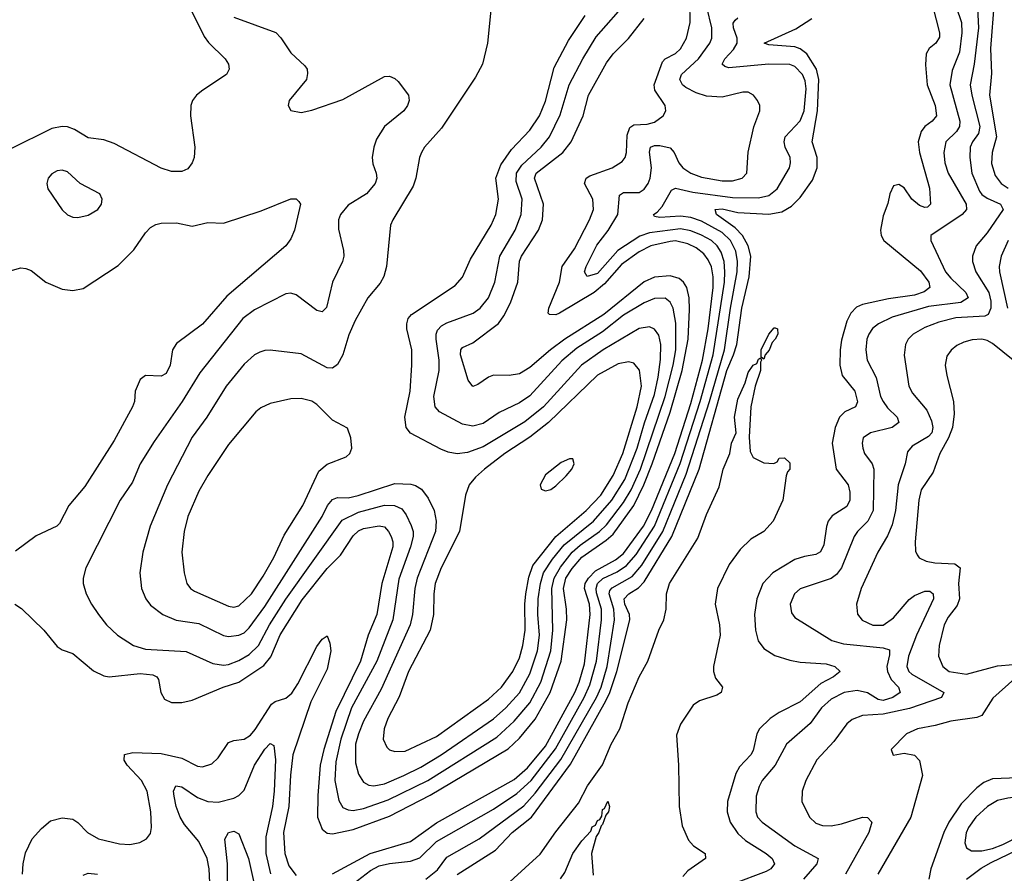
# Model space of a CAD drawing. Header units: inches. Extents: x 1649636 to 1815363, y 506543 to 641975.
# Tile 396 of 656: x 1713146 to 1716936, y 631773 to 635061. Entities that reach past the tile are written whole.
import ezdxf

# ---------------------------------------------------------------- set-up
doc = ezdxf.new("R2010")
doc.units = ezdxf.units.IN
doc.header["$MEASUREMENT"] = 0
doc.layers.add('B7613', color=7, linetype='Continuous')

msp = doc.modelspace()

# ---------------------------------------------------------------- linework, layer by layer
at = {"layer": 'B7613', "color": 5}
for points, elevation in [([(1713770, 635171.4), (1713856.1, 634996.1), (1713872.9, 634972.9), (1713936.5, 634910), (1713949.2, 634890), (1713952.7, 634870), (1713941.7, 634850), (1713851.3, 634790), (1713826.4, 634770), (1713811.2, 634750), (1713804.7, 634730), (1713803.9, 634690), (1713819.7, 634570), (1713817.7, 634530), (1713810.2, 634509.8), (1713793.1, 634486.9), (1713770, 634476), (1713730, 634476.8), (1713690, 634488.7), (1713510, 634584.5), (1713470, 634598.4), (1713410, 634606), (1713357.5, 634637.5), (1713330, 634648.1), (1713310, 634649.8), (1713270, 634642), (1713110, 634562.4)], 620), ([(1713970, 635070.1), (1714131.7, 635011.7), (1714151.6, 634991.6), (1714190, 634932.7), (1714243.8, 634883.8), (1714252, 634870), (1714254.3, 634854.3), (1714250.3, 634830), (1714183.8, 634750), (1714179.1, 634730), (1714190, 634711), (1714230, 634703), (1714270, 634712.4), (1714390, 634753.2), (1714550, 634842), (1714570, 634843.1), (1714590, 634834.9), (1714603.4, 634823.4), (1714643, 634770), (1714645.5, 634750), (1714639.3, 634730), (1714624.4, 634710), (1714550.1, 634649.9), (1714519.2, 634600.8), (1714508.8, 634570), (1714502.7, 634530), (1714505.5, 634505.5), (1714518.2, 634470), (1714520.2, 634450), (1714514.3, 634430), (1714481.3, 634390), (1714410, 634346.3), (1714380.5, 634310), (1714373.7, 634290), (1714373.5, 634253.5), (1714392.5, 634172.5), (1714393.7, 634150), (1714388.6, 634130), (1714350.1, 634050), (1714327.2, 633952.8), (1714310, 633936), (1714290, 633940.9), (1714210, 634000.9), (1714190, 634007.6), (1714170, 634005.6), (1714050, 633943.7), (1714005, 633910), (1713839.7, 633700.3), (1713771.3, 633590), (1713663.1, 633436.9), (1713609.4, 633350), (1713580, 633280), (1713532.3, 633210), (1713400.7, 632950), (1713390.2, 632910), (1713390.2, 632890), (1713402.3, 632850), (1713422, 632810), (1713449.1, 632770), (1713480.8, 632730), (1713522, 632690), (1713583.6, 632650), (1713630, 632637.1), (1713787.1, 632627.1), (1713890, 632580.7), (1713930, 632575), (1713950, 632577.9), (1713990, 632593.3), (1714030, 632616), (1714065.8, 632650), (1714107.4, 632730), (1714170, 632829.2), (1714387.3, 633132.7), (1714450, 633163.5), (1714550, 633191.1), (1714589.4, 633189.4), (1714616.7, 633176.7), (1714633.7, 633153.7), (1714652.9, 633112.9), (1714660.1, 633090), (1714660.3, 633070), (1714650.4, 633030), (1714605.8, 632905.8), (1714582.8, 632750), (1714521.4, 632590), (1714423.7, 632410), (1714381.9, 632290), (1714362.7, 632202.7), (1714359.7, 632130), (1714374, 632054), (1714390, 632026.4), (1714410, 632017.2), (1714430, 632015), (1714470, 632022.5), (1714564, 632056), (1714717.3, 632130), (1714982.5, 632297.5), (1715050, 632358.8), (1715109.8, 632430.2), (1715152.3, 632510), (1715190.2, 632630), (1715198, 632710), (1715194.4, 632870), (1715203.3, 632910), (1715227.2, 632952.8), (1715272.8, 633010), (1715303, 633037), (1715377.9, 633090), (1715404.4, 633115.6), (1715470, 633200.9), (1715499.8, 633250), (1715535.9, 633330), (1715631.1, 633610), (1715661.9, 633730), (1715672.2, 633790), (1715671.6, 633891.6), (1715661.1, 633950), (1715650, 633972.4), (1715630, 633988.5), (1715590, 633986.7), (1715550, 633969.9), (1715470, 633923.1), (1715390, 633858.7), (1715290, 633796.1), (1715232.9, 633747.1), (1715110, 633612), (1715070, 633585), (1714992, 633548), (1714930, 633505.2), (1714890, 633495.4), (1714850, 633502.8), (1714762.4, 633550), (1714745, 633570), (1714740.7, 633610), (1714760.7, 633710), (1714760.1, 633750), (1714749.4, 633830.6), (1714748.9, 633850), (1714754.6, 633865.4), (1714770, 633881.8), (1714790, 633893), (1714891.9, 633930), (1714918.6, 633950), (1714950, 633990.2), (1714974.5, 634050), (1714993.8, 634150), (1715053.7, 634250), (1715075.8, 634310), (1715079.9, 634370), (1715057.5, 634437.5), (1715057.8, 634470), (1715079.1, 634500.9), (1715153.2, 634570), (1715185.3, 634610), (1715225.9, 634694.1), (1715261.3, 634810), (1715313.2, 634910), (1715365.1, 634994.9), (1715490, 635137.8)], 640), ([(1714350, 631771.4), (1714495.6, 631850), (1714650, 631896.1), (1714750, 631967.4), (1715050, 632134.6), (1715101.2, 632178.8), (1715170, 632263.5), (1715283, 632470), (1715299.4, 632510), (1715319.5, 632580.5), (1715342.4, 632770), (1715338.8, 632810), (1715319.5, 632870), (1715323.1, 632890), (1715335.5, 632910), (1715362.3, 632937.7), (1715438.9, 632981.1), (1715470, 633004.9), (1715547.5, 633110), (1715578.3, 633170), (1715667.7, 633390), (1715730, 633582.3), (1715774.7, 633750), (1715796, 633870), (1715815.9, 634030), (1715816, 634070), (1715809.3, 634109.3), (1715796.6, 634136.6), (1715779, 634159), (1715750, 634182.3), (1715717.3, 634197.3), (1715670, 634208.8), (1715650, 634206.9), (1715576, 634190), (1715530, 634166.4), (1715462, 634118), (1715396.9, 634043.1), (1715356.9, 634010), (1715224.3, 633930), (1715210, 633924.1), (1715184.9, 633924.9), (1715180.6, 633930), (1715183, 633950), (1715224.4, 634050), (1715234.7, 634110), (1715281.5, 634178.5), (1715339.6, 634290), (1715354.3, 634330), (1715352.2, 634370), (1715319.9, 634430), (1715327.1, 634450), (1715341.1, 634458.9), (1715426.4, 634490), (1715465.7, 634514.3), (1715476.3, 634530), (1715481.5, 634550), (1715484, 634616), (1715494.2, 634645.8), (1715510, 634655.7), (1715561.5, 634658.5), (1715590, 634666), (1715622.5, 634690), (1715632.8, 634710), (1715630.7, 634730), (1715590.5, 634790), (1715587.8, 634810), (1715621, 634899), (1715630, 634910.6), (1715670, 634931.1), (1715690, 634948.3), (1715713.2, 634990), (1715726.8, 635050), (1715726, 635130)], 580), ([(1716831.5, 635130), (1716836.3, 635030), (1716820.2, 634890), (1716805, 634810), (1716810.8, 634770), (1716842.1, 634650), (1716837, 634623), (1716813.1, 634590), (1716804.3, 634570), (1716802.8, 634530), (1716810.9, 634470), (1716841.1, 634401.1), (1716850, 634388.2), (1716870, 634373.3), (1716921.4, 634350), (1716931.4, 634330), (1716870, 634240.3), (1716827.8, 634190), (1716813.8, 634150), (1716813.5, 634130), (1716826.5, 634090), (1716876.2, 634010), (1716883.8, 633976.2), (1716884, 633950), (1716874, 633926), (1716860.8, 633919.2), (1716750, 633912.2), (1716684.1, 633895.9), (1716630, 633875.9), (1716585.4, 633850), (1716565.5, 633830), (1716555.3, 633810), (1716550.8, 633769.2), (1716568.9, 633650), (1716583.1, 633623.1), (1716637.5, 633557.5), (1716656.1, 633516.1), (1716661.3, 633490), (1716656.6, 633470), (1716644.6, 633455.4), (1716581.2, 633418.8), (1716563.9, 633396.1), (1716553.9, 633350), (1716527.9, 633270), (1716517.4, 633170), (1716504.9, 633115.1), (1716486.8, 633073.2), (1716448.8, 633010), (1716385.6, 632870), (1716367.2, 632810), (1716371.5, 632771.5), (1716388.6, 632748.6), (1716430, 632729.5), (1716470, 632729.1), (1716510, 632756.8), (1716570, 632827.2), (1716590, 632843.1), (1716630, 632859.8), (1716650, 632859.4), (1716662, 632850), (1716663.5, 632830), (1716598.1, 632690), (1716566.8, 632610), (1716560.7, 632570), (1716568.7, 632550), (1716580.7, 632540.7), (1716702.8, 632470), (1716694.6, 632450), (1716571.5, 632408.5), (1716470, 632385.7), (1716390, 632380.8), (1716350, 632365.5), (1716330, 632348.7), (1716279.4, 632280.6), (1716214.5, 632210), (1716171.8, 632130), (1716157.5, 632090), (1716156.2, 632050), (1716186, 631990), (1716210, 631966.2), (1716236.8, 631956.8), (1716270, 631956.1), (1716310, 631963.9), (1716390, 631989), (1716410, 631988.2), (1716426.4, 631970), (1716414, 631930), (1716324.8, 631770)], 560), ([(1716897.1, 635130), (1716883.1, 634950), (1716886.7, 634853.3), (1716879.1, 634770), (1716905.7, 634610), (1716889.2, 634550), (1716887.2, 634507.2), (1716900.9, 634460.9), (1716923.5, 634430), (1716951.5, 634411.5)], 580), ([(1714961.1, 635110), (1714946.9, 634970), (1714927.1, 634890), (1714900.1, 634839.9), (1714770, 634643.5), (1714704.7, 634570), (1714693.2, 634550), (1714685.6, 634530), (1714670.9, 634450), (1714660, 634420), (1714582, 634290), (1714574, 634270), (1714558.2, 634110), (1714547.7, 634072.3), (1714533.5, 634046.5), (1714486.7, 633990), (1714437.8, 633902.2), (1714413.4, 633846.6), (1714389.5, 633770), (1714370, 633732.9), (1714350, 633719.1), (1714330, 633720.2), (1714230, 633773.8), (1714110, 633787.6), (1714090, 633787.4), (1714070, 633780.9), (1714050, 633769.8), (1714010, 633733.8), (1713941.4, 633650), (1713866.4, 633530), (1713810, 633453.5), (1713715.5, 633270), (1713648.7, 633110), (1713620.2, 633010), (1713608.4, 632930), (1713614.7, 632870), (1713631.3, 632830), (1713650, 632805.3), (1713696.9, 632770), (1713748.6, 632748.6), (1713835.3, 632735.3), (1713930, 632689.5), (1713950, 632684.7), (1713990, 632690.1), (1714010, 632699.8), (1714030, 632718.1), (1714090, 632800.3), (1714310, 633147.3), (1714330.9, 633190), (1714350, 633213.5), (1714370, 633220.1), (1714410, 633219.8), (1714448.5, 633228.5), (1714590, 633275), (1714651.4, 633271.4), (1714670, 633266.3), (1714692.3, 633252.3), (1714718.6, 633218.6), (1714742.1, 633170), (1714749.1, 633130), (1714746.4, 633090), (1714676.1, 632910), (1714667.2, 632870), (1714658.3, 632770), (1714649.7, 632730), (1714537.3, 632482.7), (1714470, 632359.4), (1714449.7, 632310), (1714439.3, 632270), (1714438.3, 632198.3), (1714450, 632154.9), (1714470, 632123.8), (1714490, 632112.1), (1714509.7, 632109.7), (1714550, 632117.5), (1714625.2, 632150), (1714690, 632182.3), (1714768.2, 632230), (1714970, 632368.4), (1715016.9, 632410), (1715070, 632468.2), (1715110, 632541.9), (1715138.6, 632630), (1715146.5, 632690), (1715141.1, 632770), (1715142.4, 632830), (1715150.2, 632890), (1715162.6, 632930), (1715197.3, 632982.7), (1715242.2, 633037.8), (1715354.7, 633130), (1715425.9, 633210), (1715475.2, 633290), (1715522.9, 633410), (1715551.3, 633508.7), (1715590, 633617.4), (1715604.3, 633684.3), (1715612.3, 633752.3), (1715613.4, 633810), (1715605.9, 633845.9), (1715589.4, 633869.4), (1715570, 633877.8), (1715530, 633871.9), (1715392.5, 633790), (1715308.1, 633730), (1715162, 633570), (1715090, 633512.6), (1714930, 633416), (1714870, 633393.7), (1714830, 633389.3), (1714795.4, 633395.4), (1714766.9, 633406.8), (1714650, 633469), (1714633.7, 633490), (1714628.3, 633530), (1714649, 633630), (1714656, 633730), (1714655, 633790), (1714636.5, 633870), (1714635.8, 633890), (1714641.2, 633910), (1714654.7, 633925.3), (1714822.6, 634037.4), (1714850.9, 634069.1), (1714881.3, 634138.7), (1714961.2, 634270), (1714978.3, 634310), (1714989.4, 634370), (1714978.4, 634450), (1714997.5, 634502.5), (1715038.5, 634561.5), (1715110, 634635.5), (1715146.8, 634690), (1715170, 634747.6), (1715203.2, 634876.8), (1715259, 634981), (1715322.8, 635077.2)], 660), ([(1714430, 631732.3), (1714496.4, 631783.6), (1714530, 631801.4), (1714570, 631811.3), (1714650, 631819.5), (1714686.6, 631833.4), (1714750, 631896), (1714970, 632020.3), (1715060, 632080), (1715114.7, 632130), (1715207.9, 632252.1), (1715318.5, 632450), (1715340.5, 632499.5), (1715365.7, 632590), (1715385.3, 632750), (1715385.1, 632790), (1715366, 632854), (1715364.4, 632870), (1715370.7, 632889.3), (1715391, 632909), (1715445.3, 632934.7), (1715481.9, 632958.1), (1715518.7, 633001.3), (1715590, 633110.1), (1715688.6, 633351.4), (1715765.4, 633590), (1715815.4, 633770), (1715858.5, 634050), (1715860.9, 634090), (1715857.1, 634130), (1715845.8, 634165.8), (1715830.5, 634190.5), (1715808.4, 634210), (1715770, 634231.3), (1715730, 634247.5), (1715690, 634255.7), (1715570, 634239.7), (1715532.8, 634227.2), (1715448, 634172), (1715370, 634083), (1715330, 634072.1), (1715320.2, 634090), (1715326.3, 634110), (1715367.4, 634192.6), (1715411, 634249), (1715449, 634310), (1715454.3, 634385.7), (1715470, 634395.9), (1715530, 634395.9), (1715550, 634407.8), (1715565.2, 634430), (1715572.7, 634450), (1715578.3, 634490), (1715569.9, 634550.1), (1715574.5, 634570), (1715590, 634576.6), (1715610, 634577), (1715650, 634567.5), (1715665.9, 634550), (1715682.7, 634510), (1715699.2, 634490), (1715730, 634469.7), (1715770, 634454.6), (1715850, 634440.6), (1715890, 634440.3), (1715927.6, 634450), (1715944.9, 634470), (1715950, 634550.5), (1715972.1, 634647.9), (1715995, 634710), (1715995.3, 634730), (1715986.5, 634750), (1715970.3, 634770.3), (1715950, 634781.2), (1715930, 634781.7), (1715850, 634761.9), (1715790, 634766.2), (1715750, 634779.4), (1715710, 634799.4), (1715697, 634810), (1715687.5, 634830), (1715692.9, 634850), (1715759.5, 634910), (1715802.7, 634970), (1715810.9, 634990), (1715810.3, 635030), (1715790.9, 635109.1)], 560), ([(1716661.3, 635110), (1716687.1, 635010), (1716686.3, 634993.7), (1716673, 634970), (1716647.4, 634950), (1716634.7, 634930), (1716633.1, 634886.9), (1716639.4, 634810), (1716670.1, 634730), (1716675, 634690), (1716658.2, 634670), (1716630.4, 634649.6), (1716616.1, 634630), (1716604.8, 634590), (1716609.7, 634550), (1716647.6, 634412.4), (1716651.7, 634350), (1716640.9, 634339.1), (1716630, 634337.3), (1716610, 634345.5), (1716580.2, 634370), (1716550, 634413.9), (1716530, 634426.2), (1716510, 634421.3), (1716495.5, 634390), (1716487.6, 634352.4), (1716470, 634305.7), (1716459.8, 634250), (1716462, 634230), (1716472.4, 634210), (1716613.7, 634093.7), (1716645, 634050), (1716649.5, 634030), (1716627.8, 634012.2), (1716590, 634000.5), (1716490, 633985.9), (1716390, 633964), (1716366.8, 633953.2), (1716345.1, 633930), (1716330, 633899.3), (1716310, 633826.6), (1716304, 633790), (1716303.6, 633730), (1716312.3, 633690), (1716360.3, 633630), (1716370.5, 633589.5), (1716363.2, 633570), (1716321.6, 633550), (1716301.3, 633530), (1716284.4, 633490), (1716273.6, 633430), (1716289, 633330), (1716335.6, 633270), (1716341.7, 633241.7), (1716341.9, 633210), (1716330, 633186), (1716273.2, 633150), (1716258.3, 633130), (1716251, 633109), (1716241.1, 633038.9), (1716228.3, 633011.7), (1716210, 633000.7), (1716166.6, 632993.4), (1716130, 632981.5), (1716045.6, 632930), (1716006.5, 632890), (1715984.1, 632830), (1715974.3, 632770), (1715978.7, 632710), (1715988.9, 632668.9), (1716010, 632638.9), (1716052.7, 632612.7), (1716110, 632593.5), (1716150, 632585.9), (1716250, 632579.7), (1716283.1, 632570), (1716304.6, 632550), (1716278.2, 632530), (1716230, 632504.4), (1716150, 632433.2), (1716070, 632392.8), (1716035, 632370), (1715993.6, 632330), (1715984.1, 632310), (1715970, 632246.2), (1715960.8, 632230), (1715916.6, 632183.4), (1715902.9, 632157.1), (1715870.1, 632050.1), (1715869.6, 632010), (1715881, 631970), (1715910, 631926.1), (1715939.4, 631899.4), (1716019.2, 631850), (1716042.1, 631830), (1716051.7, 631810), (1716037.5, 631790), (1716019.6, 631780.4), (1715890, 631730.8)], 520), ([(1716751, 635110), (1716770.8, 635050), (1716772.4, 635010), (1716763.9, 634936.1), (1716734.9, 634865.1), (1716726.8, 634810), (1716764.7, 634670), (1716763, 634650), (1716752, 634630), (1716710.7, 634590), (1716702.7, 634550), (1716706.5, 634510), (1716720.1, 634470), (1716789, 634350), (1716790.9, 634330), (1716773.7, 634310), (1716653.4, 634230), (1716652.6, 634210), (1716710.1, 634090), (1716730, 634065), (1716788.3, 634010), (1716796.8, 633990), (1716768.3, 633971.7), (1716644.1, 633955.9), (1716504.3, 633915.7), (1716452.2, 633890), (1716428.8, 633871.2), (1716415, 633850), (1716407.5, 633830), (1716402.6, 633790), (1716408.7, 633750), (1716443.1, 633683.1), (1716460.1, 633610), (1716469.5, 633590), (1716486.5, 633566.5), (1716523.8, 633530), (1716530.2, 633510), (1716504.6, 633490), (1716421.6, 633470), (1716392.7, 633450), (1716388.4, 633430), (1716391, 633410), (1716398, 633390), (1716427.7, 633350), (1716434.4, 633330), (1716431, 633170), (1716410.7, 633130), (1716370.9, 633090), (1716358.3, 633070), (1716308.9, 632950), (1716290, 632924.5), (1716270, 632908.5), (1716150, 632868.8), (1716128.4, 632850), (1716112.2, 632810), (1716117, 632777), (1716130, 632758.7), (1716271.7, 632670), (1716316.5, 632656.5), (1716470, 632641.5), (1716494.2, 632634.3), (1716494.4, 632614.4), (1716483.4, 632570), (1716486.6, 632550), (1716500.2, 632520.2), (1716529.4, 632490), (1716535, 632470), (1716507, 632450), (1716470, 632438.5), (1716450, 632442.2), (1716410, 632468.3), (1716370, 632477.2), (1716319.6, 632470), (1716270, 632444.5), (1716232.8, 632410), (1716189.3, 632350.7), (1716097.1, 632270), (1716053.9, 632190), (1716003.9, 632130), (1715992.1, 632107.9), (1715981, 632070), (1715979.2, 632010), (1715985.9, 631990), (1716003.8, 631970), (1716130, 631878.4), (1716219.6, 631830), (1716215, 631810), (1716163.5, 631750)], 540), ([(1713128, 632810), (1713153.4, 632793.4), (1713239.6, 632710), (1713290, 632647), (1713310, 632634), (1713350, 632620.2), (1713430, 632553.4), (1713470, 632534.2), (1713490.2, 632530.2), (1713610, 632543.3), (1713658, 632538), (1713673.7, 632530), (1713679.9, 632519.9), (1713689, 632469), (1713704.1, 632444.1), (1713730.8, 632430.8), (1713770, 632430.8), (1713810, 632439.8), (1713929.9, 632490.1), (1713990, 632509.2), (1714085.8, 632574.2), (1714113.4, 632606.6), (1714148.9, 632691.1), (1714233.1, 632826.9), (1714330, 632946.7), (1714381.2, 632998.8), (1714430, 633073.3), (1714450, 633092.5), (1714470, 633101.2), (1714530, 633111.3), (1714550, 633107.1), (1714566.1, 633090), (1714576.5, 633070), (1714582.5, 633050), (1714582.3, 633030), (1714540.2, 632890), (1714521, 632770), (1714487.7, 632690), (1714457.9, 632590), (1714363.5, 632396.5), (1714316.6, 632250), (1714302.7, 632190), (1714293.5, 632073.5), (1714292.4, 631990), (1714310, 631943.5), (1714330, 631927.9), (1714350, 631924.6), (1714430, 631941.5), (1714570, 631993.9), (1714726, 632074), (1715026.8, 632253.2), (1715070, 632293.7), (1715130, 632367.4), (1715187.6, 632470), (1715230, 632590.2), (1715252.5, 632750), (1715251.3, 632790), (1715239.7, 632870), (1715248.7, 632910), (1715272.3, 632947.7), (1715309.4, 632990.6), (1715403.9, 633056.1), (1715430, 633079.1), (1715510, 633189.7), (1715548.8, 633270), (1715580.6, 633350), (1715650, 633549.5), (1715696.4, 633710), (1715718.9, 633830), (1715724.9, 633944.9), (1715723, 633990), (1715713.5, 634030), (1715701.5, 634050), (1715684.4, 634064.4), (1715650, 634074.2), (1715590, 634069.5), (1715550, 634051.5), (1715394.7, 633925.3), (1715244, 633830), (1715189.6, 633790), (1715110, 633721.9), (1715070, 633696.9), (1715030, 633689.9), (1714970, 633691.9), (1714950, 633684.5), (1714910, 633655.3), (1714890, 633648.5), (1714872.8, 633672.8), (1714842.5, 633770), (1714843.7, 633790), (1714850, 633798.4), (1714890, 633816.2), (1714989, 633891), (1715010, 633920.9), (1715034.9, 633970), (1715063.3, 634050), (1715069.4, 634130.6), (1715077.3, 634150), (1715142.7, 634250), (1715158.1, 634290), (1715162.3, 634350), (1715128.1, 634450), (1715134.3, 634470), (1715236.2, 634550), (1715268.9, 634590), (1715315.2, 634690), (1715334.9, 634770), (1715404.6, 634895.4), (1715430.3, 634929.7), (1715490, 634988), (1715550, 635066)], 620), ([(1714710, 631750.5), (1714753.8, 631786.2), (1714790, 631835.7), (1714914.5, 631905.5), (1715086.3, 632033.7), (1715130, 632082.2), (1715228.5, 632211.5), (1715366, 632450), (1715383.7, 632490), (1715407, 632570), (1715435.1, 632750), (1715432.6, 632790), (1715414.5, 632850), (1715418.2, 632861.8), (1715426.8, 632873.2), (1715503.6, 632916.4), (1715540.5, 632959.5), (1715621.9, 633090), (1715711.4, 633310), (1715801, 633590), (1715858.8, 633790), (1715882.1, 633950), (1715908.3, 634090), (1715909.4, 634130), (1715902.1, 634170), (1715881.9, 634210), (1715850, 634240.8), (1715770, 634285.5), (1715730, 634298.6), (1715690, 634303.9), (1715610, 634298.5), (1715590, 634302.4), (1715585.3, 634310), (1715600.2, 634319.8), (1715618.6, 634341.4), (1715655.5, 634404.5), (1715670, 634411.8), (1715736.7, 634396.7), (1715890, 634376.3), (1715990, 634374.4), (1716030, 634384), (1716061.4, 634410), (1716108.9, 634490), (1716113.6, 634510), (1716111.3, 634530), (1716092.1, 634570), (1716088.2, 634590), (1716092.2, 634610), (1716150, 634671.7), (1716165.6, 634710), (1716174, 634794), (1716170, 634825.4), (1716159.3, 634850), (1716130, 634881.2), (1716110, 634888.4), (1716030, 634889.3), (1715875.9, 634875.9), (1715860.5, 634880.5), (1715849.9, 634890), (1715859.9, 634910), (1715894.1, 634945.9), (1715907.2, 634970), (1715908.2, 634990), (1715893.8, 635030), (1715892.4, 635047.6), (1715900.4, 635059.6), (1715910, 635068.1)], 540), ([(1714830, 631768.4), (1714978.1, 631861.9), (1715041.8, 631930), (1715116.4, 631990), (1715266.4, 632193.6), (1715402.8, 632437.2), (1715418.2, 632470), (1715444.4, 632550), (1715494.6, 632750), (1715493.6, 632770), (1715476, 632810), (1715473, 632830), (1715490.7, 632849.3), (1715527.9, 632872.1), (1715550, 632896.4), (1715656, 633070), (1715762, 633330), (1715867.6, 633710), (1715894, 633770), (1715906.1, 633810), (1715925.6, 633950), (1715953.9, 634070), (1715960.5, 634150), (1715950.2, 634190), (1715927.8, 634230), (1715899.8, 634259.8), (1715828.2, 634310), (1715823.5, 634330), (1715850, 634332.1), (1715910, 634318.9), (1716030, 634312.5), (1716079.4, 634320.6), (1716117.2, 634342.8), (1716150, 634375.9), (1716197.3, 634442.7), (1716215.9, 634490), (1716216, 634530), (1716197, 634590), (1716217.6, 634710), (1716221.8, 634830), (1716213.7, 634870), (1716176.3, 634930), (1716150, 634949.3), (1716130, 634955.9), (1716030, 634964.3), (1716011.8, 634970), (1716134, 635026), (1716195, 635065)], 520), ([(1713110, 634093.8), (1713150, 634105.3), (1713170, 634103.1), (1713190, 634094.6), (1713246.4, 634050), (1713310, 634023.2), (1713350, 634017.8), (1713390, 634026), (1713525.3, 634114.7), (1713585.7, 634174.3), (1713630, 634240.5), (1713650, 634260.5), (1713670, 634272.4), (1713690, 634277.1), (1713750, 634278), (1713810, 634266), (1713870, 634280.4), (1713930, 634277.4), (1714075.3, 634324.7), (1714190, 634370.4), (1714210.5, 634370.5), (1714220.7, 634360.7), (1714226.8, 634350), (1714203.7, 634250), (1714190, 634217.2), (1714170.5, 634190), (1713943.6, 633996.4), (1713850, 633887.6), (1713750, 633813.5), (1713734.8, 633790), (1713725.3, 633730), (1713710, 633697.6), (1713690, 633688.2), (1713630, 633690.9), (1713610, 633674.7), (1713590.2, 633630), (1713588.2, 633590), (1713580.7, 633570), (1713510, 633440.4), (1713397.2, 633262.8), (1713335.5, 633190), (1713299.8, 633120.2), (1713288.5, 633110), (1713210, 633072.5), (1713130, 633013.7)], 620), ([(1716951.5, 634210), (1716924.4, 634150), (1716916.5, 634110), (1716917.2, 634090), (1716948.7, 633950)], 580), ([(1716970, 633749), (1716890, 633813.6), (1716870, 633825.8), (1716850, 633830.9), (1716811.8, 633828.2), (1716780.6, 633819.4), (1716753.6, 633806.4), (1716731.4, 633788.6), (1716715.3, 633764.7), (1716708.3, 633730), (1716714.2, 633690), (1716741, 633590), (1716742.9, 633542.9), (1716736.7, 633490), (1716721.6, 633450), (1716687.4, 633390), (1716662.4, 633317.6), (1716616.6, 633250), (1716607.2, 633210), (1716592.4, 633050), (1716593.7, 633013.7), (1716600, 633000), (1716608.7, 632988.7), (1716635.1, 632975.1), (1716668.5, 632968.5), (1716745.3, 632965.3), (1716766.7, 632950), (1716760.1, 632890), (1716764.1, 632830), (1716755, 632805), (1716720.4, 632759.6), (1716704.6, 632730), (1716684.7, 632650), (1716683.2, 632610), (1716699.7, 632570), (1716723.7, 632550), (1716790, 632539.8), (1716910, 632572.1), (1716970, 632576.9)], 580), ([(1714990, 631701.2), (1715150, 631847.1), (1715210, 631932.7), (1715296.8, 632043.2), (1715331.1, 632110), (1715389.1, 632190.9), (1715422.7, 632270), (1715455.7, 632330), (1715487.6, 632430), (1715530, 632530.1), (1715563.3, 632590), (1715606.4, 632710), (1715625, 632750), (1715634.2, 632790), (1715636, 632850), (1715646.8, 632890), (1715756, 633064), (1715790, 633155.7), (1715838.9, 633261.1), (1715853.9, 633330), (1715880.1, 633390), (1715886.4, 633430), (1715904.3, 633470), (1715897.6, 633530), (1715910, 633599.2), (1715938.1, 633661.9), (1715950, 633702.2), (1715970, 633730.9), (1715983.5, 633736.5), (1715990, 633753.4), (1715998, 633758), (1716002, 633750), (1715998, 633742), (1715998.2, 633710), (1715977.6, 633650), (1715960.9, 633570), (1715953.4, 633453.4), (1715957.6, 633397.6), (1715970, 633374.8), (1716010, 633354), (1716049, 633351), (1716062, 633358), (1716070, 633372), (1716090, 633374), (1716110, 633354), (1716110.7, 633330), (1716101, 633319), (1716096, 633304), (1716083.8, 633210), (1716045.8, 633130), (1716010.2, 633090), (1715960.4, 633059.6), (1715919.1, 633020.9), (1715876.8, 632963.2), (1715832.7, 632870), (1715822.5, 632810), (1715840.1, 632730), (1715842, 632690), (1715816.6, 632570), (1715817, 632550), (1715824.6, 632524.6), (1715851.8, 632490), (1715846.5, 632470), (1715830, 632459.8), (1715762.3, 632437.7), (1715739, 632421), (1715690, 632348), (1715674.2, 632305.8), (1715682, 632190), (1715684.9, 632030), (1715696.6, 631956.6), (1715720.8, 631900.8), (1715739.5, 631879.5), (1715784.4, 631850), (1715785.8, 631830), (1715717.6, 631782.4), (1715698.9, 631761.1)], 480), ([(1713157.3, 631770), (1713158.9, 631810), (1713168.5, 631851.5), (1713194.2, 631905.8), (1713230, 631946), (1713264.8, 631975.3), (1713310, 631987), (1713350, 631982), (1713370, 631968.5), (1713407, 631930), (1713450, 631906.4), (1713530, 631887.2), (1713570, 631883.6), (1713608.7, 631891.3), (1713634.6, 631905.4), (1713650, 631926.8), (1713654, 631950), (1713650.6, 632009.4), (1713637, 632090), (1713615, 632130), (1713560.3, 632190), (1713548.6, 632208.6), (1713549, 632231), (1713582.1, 632237.9), (1713690, 632234.7), (1713770, 632216.5), (1713830, 632186), (1713850, 632183), (1713885.6, 632194.4), (1713910, 632217.8), (1713950, 632276.8), (1713970, 632285), (1714010, 632289.6), (1714034.4, 632305.6), (1714052.7, 632327.3), (1714114.9, 632425.1), (1714130, 632435.2), (1714170, 632448), (1714193.3, 632466.7), (1714216.8, 632503.2), (1714290, 632646.7), (1714310, 632675.6), (1714330, 632688), (1714339.8, 632659.8), (1714343.2, 632630), (1714330, 632559.7), (1714266.2, 632433.8), (1714197.8, 632230), (1714188.3, 632151.7), (1714182.1, 632030), (1714161, 631930), (1714166.6, 631850), (1714182.2, 631802.2), (1714210, 631765.1)], 580), ([(1716976.9, 632523.1), (1716891.7, 632448.3), (1716850, 632381.5), (1716830, 632373.5), (1716730, 632359), (1716670, 632342.2), (1716602, 632330), (1716559.3, 632310), (1716500.7, 632250), (1716508.3, 632228.3), (1716550, 632235.5), (1716590, 632228.4), (1716610, 632207.3), (1716621, 632150), (1716576.1, 631990), (1716449.5, 631770)], 580), ([(1713883.2, 631630), (1713875.8, 631790), (1713867.7, 631830), (1713836, 631896), (1713781, 631961), (1713763.7, 631990), (1713748.6, 632030), (1713740.2, 632070), (1713738.7, 632090), (1713747.1, 632110), (1713770, 632105.7), (1713830, 632064.7), (1713870, 632049.5), (1713910, 632047.1), (1713970, 632062.8), (1713990, 632073.4), (1714010, 632093.4), (1714049.9, 632190), (1714090, 632251.9), (1714110, 632272.9), (1714124.8, 632264.8), (1714130.5, 632210.5), (1714126.2, 632090), (1714118.9, 632030), (1714094.1, 631914.1), (1714093.6, 631850), (1714111.5, 631771.5)], 560), ([(1716790, 631751.2), (1716846.7, 631793.3), (1716885.2, 631814.8), (1717115, 631925), (1717228.9, 631970), (1717259.6, 631990), (1717310, 632048.4), (1717330.2, 632090), (1717334.6, 632130), (1717330.2, 632170.2), (1717310, 632233.5), (1717290, 632253.1), (1717270, 632259.8), (1717250, 632257.8), (1717130, 632217.2), (1716990, 632141.5), (1716890, 632137), (1716857.2, 632122.8), (1716830, 632102.5), (1716770, 632040.2), (1716722.6, 631970), (1716703.5, 631930), (1716652.8, 631790), (1716645.2, 631750)], 620), ([(1715228, 631752), (1715243.8, 631776.2), (1715274.8, 631850), (1715310, 631898.7), (1715344, 631936), (1715350, 631951.7), (1715362, 631958), (1715370, 631976.4), (1715379.4, 631980.6), (1715386.3, 631993.7), (1715390, 632019.1), (1715397.2, 632022.8), (1715410, 632051), (1715416.5, 632030), (1715412.9, 632010), (1715402.4, 631997.6), (1715390, 631961.2), (1715383.8, 631956.2), (1715375.8, 631930), (1715365.5, 631914.5), (1715347.4, 631850), (1715354.1, 631765.9)], 460), ([(1713945.7, 631730), (1713945.8, 631810), (1713935.8, 631904.2), (1713949.7, 631930), (1713970, 631935.3), (1713990, 631924.9), (1714026.6, 631830), (1714066.2, 631650)], 540), ([(1713390, 631766.4), (1713410, 631774), (1713445.5, 631770)], 560)]:
    msp.add_lwpolyline(points, dxfattribs=dict(at, elevation=elevation))
for points, elevation in [([(1713310, 634482), (1713290, 634478.9), (1713270, 634467.3), (1713255.8, 634450), (1713250.4, 634430), (1713254, 634410), (1713309.1, 634329.1), (1713330, 634308.7), (1713350, 634300.9), (1713370, 634298.5), (1713410, 634308), (1713446.3, 634330), (1713460.4, 634350), (1713464, 634370), (1713455.1, 634390), (1713378.4, 634430), (1713330, 634475.4)], 640), ([(1716010, 633753.2), (1716000.7, 633760.7), (1716000.7, 633790), (1716030, 633850.3), (1716050, 633874.6), (1716054.6, 633874.6), (1716062.8, 633870), (1716063.7, 633850), (1716054.4, 633830), (1716042.7, 633817.3), (1716031.4, 633788.6), (1716015.6, 633770)], 480), ([(1715490, 633743.4), (1715450, 633735.7), (1715370, 633691.3), (1715181.2, 633510), (1715110, 633453.2), (1715012.9, 633390), (1714935.3, 633330), (1714900.6, 633299.4), (1714876.1, 633270), (1714861.5, 633230), (1714839.1, 633090), (1714768, 632950), (1714745.3, 632890), (1714739.7, 632850), (1714738.5, 632770), (1714726.4, 632710), (1714642.7, 632550), (1714606.9, 632453.1), (1714563.6, 632370), (1714548.6, 632330), (1714544.8, 632290), (1714559.3, 632259.3), (1714570, 632248.9), (1714590, 632242.4), (1714630, 632244.1), (1714750, 632299.6), (1714950, 632444.2), (1715000.4, 632490), (1715044.7, 632550), (1715070, 632603.5), (1715083.2, 632650), (1715091.4, 632710), (1715090.7, 632810), (1715094.6, 632850), (1715106.2, 632913.8), (1715121.8, 632958.2), (1715209.2, 633070.8), (1715326.4, 633170), (1715382.6, 633230), (1715430, 633305.2), (1715468.3, 633390), (1715522.7, 633570), (1715539.3, 633650), (1715531.5, 633711.5), (1715510, 633738.3)], 680), ([(1714230, 633602.2), (1714190, 633600.8), (1714110, 633582.7), (1714074.1, 633565.9), (1714054.6, 633550), (1713950, 633425.3), (1713870, 633304.8), (1713835.3, 633244.7), (1713792.9, 633147.1), (1713778.7, 633090), (1713770.8, 633010), (1713778.6, 632930), (1713790, 632888.9), (1713803.9, 632870), (1713819.4, 632859.4), (1713950, 632802.4), (1713970, 632798.1), (1713990, 632803.5), (1714038.5, 632850), (1714082.9, 632917.1), (1714124.5, 632990), (1714164.2, 633075.8), (1714235.9, 633190), (1714297.5, 633322.5), (1714330, 633349.2), (1714403.1, 633376.9), (1714416.9, 633390), (1714424.7, 633410), (1714420.5, 633450), (1714407.8, 633487.8), (1714350, 633518), (1714290, 633578.9), (1714270, 633592.2)], 680), ([(1715275.1, 633370), (1715262.8, 633370), (1715230, 633354.8), (1715170, 633307.8), (1715148.9, 633268.9), (1715152.7, 633252.7), (1715170, 633246.3), (1715190, 633251.8), (1715210, 633265.8), (1715250, 633304), (1715271.7, 633330), (1715280.4, 633350)], 720), ([(1717210, 632129.2), (1717150, 632124.3), (1717110, 632113.8), (1717010, 632070.3), (1716950, 632063.1), (1716910, 632053.1), (1716870.9, 632030), (1716826.9, 631990), (1716797.7, 631950), (1716788.9, 631928.9), (1716784.7, 631890), (1716790.7, 631870.7), (1716810, 631859.1), (1716850, 631859.9), (1716890, 631868.2), (1716930, 631883.5), (1717066.5, 631953.5), (1717161.5, 631990), (1717199.6, 632010), (1717234.2, 632050), (1717247, 632090), (1717242.2, 632110), (1717230, 632122.2)], 640)]:
    msp.add_lwpolyline(points, close=True, dxfattribs=dict(at, elevation=elevation))

doc.saveas('drawing.dxf')
